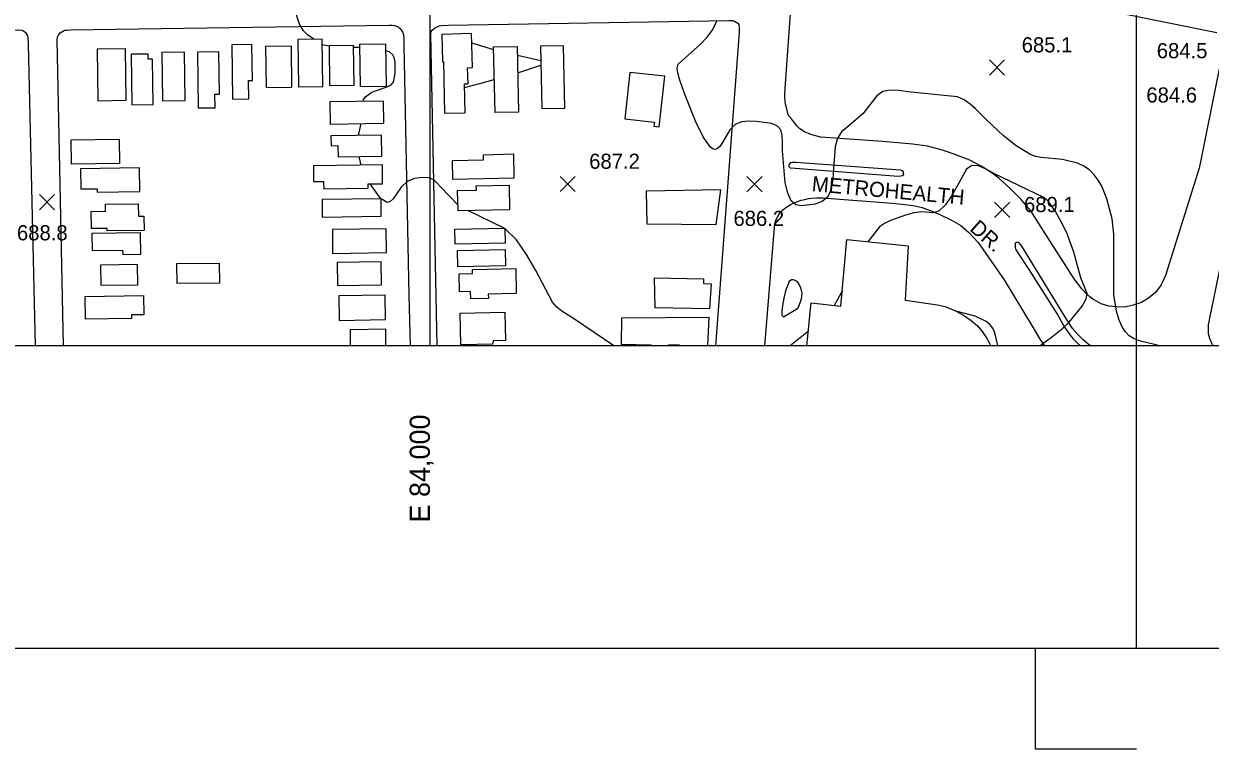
# Model space of a CAD drawing. Extents: x 79600 to 91800, y 75600 to 84400.
# Drawn here: x 83598 to 84773, y 75600 to 76319 of the extents above; entities that cross this region are included whole.
import ezdxf

# ---------------------------------------------------------------- set-up
doc = ezdxf.new("R2010")
doc.units = 0
for name, color, linetype in [('080-085$0$BLDG', 7, 'Continuous'), ('080-085$0$GRID', 7, 'Continuous'), ('080-085$0$INDEX', 7, 'Continuous'), ('080-085$0$INTER', 7, 'Continuous'), ('080-085$0$ROAD', 7, 'Continuous'), ('080-085$0$ROAD-NAME', 7, 'Continuous'), ('080-085$0$SPOTMARK', 7, 'Continuous'), ('080-085$0$SPOTS', 7, 'Continuous'), ('080-085$0$TI_BORDER', 7, 'Continuous'), ('080-090$0$TI_BORDER', 7, 'Continuous'), ('080-090$0$TI_SHEET', 7, 'Continuous')]:
    doc.layers.add(name, color=color, linetype=linetype)

# ---------------------------------------------------------------- blocks, each defined once
blk = doc.blocks.new('080-085$0$SPOTS')
at = {"layer": '080-085$0$SPOTMARK'}
for p, q in [((-0.5, -0.5), (0.5, 0.5)), ((-0.5, 0.5), (0.5, -0.5))]:
    blk.add_line(p, q, dxfattribs=at)

msp = doc.modelspace()

# ---------------------------------------------------------------- linework, layer by layer
at = {"layer": '080-085$0$BLDG'}
for points in [[(83893.9, 76257.1), (83893.2, 76303.9), (83869.1, 76303.5), (83869.7, 76256.8)], [(84035, 76230.9), (84034.4, 76259.5), (84037.8, 76259.5), (84037.4, 76275.6), (84042.1, 76275.7), (84041.3, 76309.4), (84012, 76308.7), (84012.6, 76281.6), (84013.4, 76281.6), (84014.6, 76230.5)], [(83699.3, 76243.3), (83698.6, 76294.4), (83670.4, 76294), (83671.1, 76242.9)], [(83726, 76239.1), (83725.4, 76284.2), (83721.1, 76284.1), (83721, 76289.2), (83704, 76289), (83704.7, 76238.8)], [(83757.7, 76243), (83757, 76291), (83734.6, 76290.7), (83735.3, 76242.7)], [(83787.2, 76236), (83787, 76249.3), (83791.7, 76249.3), (83791.1, 76291.2), (83769.7, 76290.9), (83770.5, 76235.8)], [(83820.6, 76244.8), (83820.3, 76263.1), (83824.3, 76263.1), (83823.8, 76298.6), (83803.7, 76298.3), (83804.4, 76244.6)], [(83863.4, 76256.4), (83862.8, 76296.9), (83837.3, 76296.6), (83837.9, 76256.1)], [(83924.9, 76258.4), (83924.4, 76297.6), (83900.2, 76297.3), (83900.7, 76258.1)], [(83957, 76257.4), (83956.4, 76299.1), (83930.3, 76298.7), (83930.9, 76257)], [(84063.1, 76296.3), (84086.5, 76296.8), (84087.9, 76231.6), (84064.6, 76231.1)], [(84110.8, 76235.1), (84133.6, 76235.6), (84132.3, 76297.4), (84109.5, 76296.9)], [(84222.4, 76221.7), (84221.9, 76217.6), (84227.2, 76217), (84232.7, 76267.1), (84198.2, 76270.9), (84193.2, 76224.9)], [(83900.9, 76241.7), (83901.2, 76219.8), (83954.3, 76220.5), (83954, 76242.4)], [(83902.2, 76198.3), (83908.8, 76198.4), (83909, 76187.3), (83952.3, 76187.9), (83952, 76208.8), (83902, 76208.1)], [(83644.6, 76204.2), (83692.2, 76204.9), (83692.5, 76180.7), (83644.9, 76180.1)], [(84022.3, 76183.6), (84053.1, 76184.3), (84053, 76189.4), (84082.7, 76190.1), (84083.2, 76166.2), (84022.7, 76164.8)], [(83654.3, 76155.4), (83670.4, 76155.6), (83670.4, 76152.3), (83712.8, 76152.9), (83712.5, 76176.4), (83654, 76175.5)], [(83884.8, 76162.7), (83894.7, 76162.8), (83894.8, 76155.6), (83938.9, 76156.2), (83938.9, 76160.4), (83953.2, 76160.6), (83953, 76179.3), (83884.6, 76178.4)], [(84046.1, 76154.3), (84046, 76158.6), (84078.4, 76159.3), (84078.9, 76134.8), (84028, 76133.7), (84027.5, 76153.9)], [(84283.5, 76120.3), (84288.1, 76154.5), (84214.4, 76153.1), (84214.8, 76120.8)], [(83664.5, 76133.2), (83678.7, 76133.4), (83678.6, 76140.3), (83711.2, 76140.8), (83711.3, 76128.5), (83716.7, 76128.5), (83716.9, 76114.3), (83680.5, 76113.8), (83680.5, 76116.4), (83664.8, 76116.1)], [(83893.4, 76127.6), (83951.9, 76128.4), (83951.6, 76145.8), (83893.2, 76145)], [(83903.7, 76091.5), (83957.1, 76092.3), (83956.7, 76115.8), (83903.4, 76115.1)], [(84074.5, 76101.7), (84025.1, 76100.6), (84024.7, 76115.6), (84074.2, 76116.7)], [(83665.5, 76094.4), (83695.6, 76094.9), (83695.7, 76090.5), (83713.8, 76090.8), (83713.5, 76112.1), (83665.2, 76111.4)], [(84074.8, 76079.3), (84027.8, 76078.3), (84027.4, 76094.3), (84074.5, 76095.4)], [(83710.5, 76060.2), (83674.4, 76059.7), (83674.2, 76080.3), (83710.2, 76080.8)], [(83749.4, 76081.4), (83791.3, 76082), (83791.6, 76062.2), (83749.7, 76061.6)], [(83908.5, 76059.8), (83952.1, 76060.4), (83951.8, 76083.3), (83908.2, 76082.6)], [(84085.6, 76051.9), (84057.8, 76051.3), (84057.9, 76047), (84040.5, 76046.6), (84040.3, 76053.8), (84029.5, 76053.6), (84029.1, 76071.3), (84042.3, 76071.6), (84042.2, 76075.7), (84085, 76076.7)], [(84222.6, 76067.5), (84271, 76066.5), (84271.1, 76061.8), (84278.6, 76061.3), (84277, 76036.6), (84223, 76037.6)], [(83716.6, 76030.7), (83704.5, 76030.5), (83704.6, 76026.9), (83658.9, 76026.3), (83658.5, 76048.8), (83716.3, 76049.7)], [(83910.1, 76025.2), (83956.1, 76025.9), (83955.8, 76050), (83909.8, 76049.4)], [(84074.8, 76005.2), (84062.7, 76005), (84062.1, 76001.7), (84030.7, 76001), (84030, 76032.2), (84074.1, 76033.2)]]:
    msp.add_lwpolyline(points, close=True, dxfattribs=at)
for points in [[(84373.4, 76000), (84377.6, 76042.5), (84407.2, 76039.3), (84413.1, 76105.3), (84473.7, 76099.1), (84470.7, 76045.3), (84502.9, 76040.7), (84510.3, 76038.8), (84521.3, 76034.2), (84529.4, 76029.8), (84536.2, 76025), (84542.5, 76019.6), (84547.1, 76014), (84551.5, 76008), (84554.2, 76002.7), (84555.3, 76000)], [(84219.4, 76000), (84219.3, 76000.7), (84189.9, 76001.3), (84190.1, 76027.8), (84276.4, 76028.2), (84274.9, 76000)], [(83956.5, 76000), (83956.3, 76016.3), (83920.9, 76015.8), (83921.1, 76000)], [(84247.3, 76000), (84247.3, 76000.5), (84236, 76000.5), (84236, 76000)]]:
    msp.add_lwpolyline(points, dxfattribs=at)
at = {"layer": '080-085$0$GRID'}
for p, q in [((84000, 80000), (84000, 76000)), ((85000, 76000), (80000, 76000))]:
    msp.add_line(p, q, dxfattribs=at)
at = {"layer": '080-085$0$INDEX'}
msp.add_line((84403.9, 76000), (84403.9, 76000), dxfattribs=at)
msp.add_lwpolyline([(84562.5, 76000), (84560.2, 76010.2), (84559.2, 76013.8), (84557.7, 76017.4), (84555, 76020.9), (84551, 76024.2), (84540.1, 76029.5), (84521, 76034.4)], dxfattribs=at)
at = {"layer": '080-085$0$INTER'}
for p, q in [((83900.2, 76297), (83893.3, 76298.2)), ((83930.3, 76295.5), (83924.4, 76295.6)), ((84063.2, 76293.3), (84041.5, 76300)), ((84109.8, 76282.6), (84086.7, 76287.6)), ((84087.1, 76270.4), (84109.9, 76278)), ((84034.4, 76256.1), (84049.4, 76260)), ((84049.4, 76260), (84063.8, 76264)), ((83929.4, 76208.5), (83931.9, 76220.2)), ((83931.9, 76179.1), (83929.9, 76187.6)), ((83951.4, 76145.8), (83940.9, 76160.5)), ((84073.5, 76116.7), (84038.4, 76133.9)), ((84408.6, 76054.8), (84400.5, 76040)), ((84374.9, 76014.4), (84356.9, 76000))]:
    msp.add_line(p, q, dxfattribs=at)
for points in [[(83884.9, 76303.8), (83878.8, 76308.2), (83874.7, 76312.2), (83871.1, 76318.1), (83868.7, 76325.7), (83865.2, 76345.3), (83864.5, 76348.9), (83865.1, 76358.4), (83869.4, 76372.7), (83872.6, 76380.1), (83876.5, 76386.8), (83880.9, 76392.3), (83895.6, 76401.1)], [(84722.9, 76000), (84706.8, 76003.8), (84701.8, 76005.1), (84696.9, 76007.1), (84692.5, 76009.9), (84688.6, 76014), (84685.3, 76019.5), (84682.3, 76026.4), (84680, 76034.4), (84677.5, 76050.4), (84677.5, 76093.3), (84677.4, 76110.6), (84675.7, 76125.7), (84670.6, 76145.8), (84665.5, 76158.3), (84662.1, 76164.2), (84658.1, 76169.6), (84653.3, 76174.3), (84647.9, 76178), (84641.6, 76180.9), (84626.5, 76184.5), (84605.2, 76186.7), (84600, 76187.7), (84594.4, 76189.9), (84580.8, 76198.1), (84567.8, 76208.3), (84551.5, 76224), (84540.5, 76234.7), (84535.1, 76239.6), (84529.3, 76243.8), (84522.7, 76246.8), (84473.5, 76251.7), (84464.7, 76253), (84456, 76253.4), (84448.5, 76251.9), (84442.6, 76247.8), (84433.5, 76235.7), (84428.9, 76229.9), (84412.9, 76216.5), (84407.8, 76211.9), (84403.8, 76205.7), (84401.5, 76197.1), (84399.9, 76175.7), (84399.2, 76164.8), (84397.6, 76155), (84394.2, 76147.5), (84388.6, 76142.9), (84381.7, 76140.5), (84368.1, 76138.8), (84362.5, 76139.7), (84358, 76143.5), (84354.4, 76151.2), (84351.9, 76161.5), (84349.4, 76193.1), (84349.3, 76201.6), (84348.9, 76208.5), (84347.5, 76213.9), (84344.2, 76217.8), (84338.7, 76220.2), (84323.5, 76222.2), (84315.8, 76222.6), (84308.6, 76221.9), (84302.3, 76219.2), (84297.1, 76214), (84289.7, 76201.6), (84287.1, 76197.6), (84284.9, 76195.4), (84282.8, 76194.6), (84280.5, 76195), (84277.8, 76196.9), (84270.9, 76206.6), (84263.2, 76222.5), (84253, 76248.3), (84249.9, 76256.7), (84247.3, 76264.3), (84245.5, 76270.6), (84244.9, 76275.3), (84245.9, 76279.1), (84268.2, 76299.1), (84274.8, 76306), (84280.4, 76313.6), (84284.4, 76322)], [(83934, 76242.1), (83934.3, 76244), (83936.5, 76247.2), (83942.5, 76251.4), (83958.2, 76257.1), (83961.7, 76258.8), (83963.8, 76261.2), (83965.6, 76270), (83965.5, 76281.4), (83964.6, 76285.6), (83963.4, 76288.5), (83960.1, 76291.4), (83956.5, 76292.3)], [(84604.6, 76000.1), (84617.1, 76009.4), (84627.1, 76017.4), (84633.1, 76023.3), (84646.1, 76039.2), (84650.2, 76046.5), (84651.1, 76051.9), (84644.8, 76067.4), (84637.7, 76092.8), (84631.3, 76110.8), (84627.4, 76119.1), (84619.6, 76133.1), (84612.9, 76142.9), (84608.3, 76146.9), (84559.2, 76170.5), (84551, 76175.1), (84543.3, 76178.4), (84536.8, 76178.8), (84531.7, 76175), (84522.6, 76158.8), (84516.9, 76148.8), (84510.6, 76139.8), (84504.5, 76133.7), (84499, 76131.7), (84487.1, 76132.8), (84479.5, 76131.9), (84471.1, 76129.6), (84456.1, 76124.2), (84450.2, 76121.3), (84445.3, 76117.9), (84433.8, 76103.1)], [(84027.9, 76139.5), (84010.8, 76157.1), (84007.2, 76161.3), (84003.8, 76164.4), (83999.2, 76166.3), (83992.5, 76166.9), (83984.7, 76165.9), (83977.4, 76162.7), (83971.5, 76157.3), (83963.6, 76145.8), (83960.5, 76142.9), (83957.8, 76141.9), (83951.6, 76145.5)], [(84182.3, 76000), (84143.2, 76026.2), (84130.8, 76034.2), (84125.9, 76038.2), (84121.5, 76043.2), (84104.9, 76074.6), (84095.8, 76090.6), (84085.9, 76105), (84074.2, 76116.3)]]:
    msp.add_lwpolyline(points, dxfattribs=at)
msp.add_lwpolyline([(84365, 76038.4), (84367.6, 76044.4), (84368.5, 76048.3), (84368.6, 76052.3), (84367.9, 76056.2), (84366.5, 76059.6), (84364.7, 76062.4), (84362.6, 76064.4), (84360.3, 76065.4), (84358.1, 76065.4), (84355.9, 76063.8), (84352.1, 76054.3), (84350.6, 76047.1), (84349.3, 76040), (84348.5, 76034.1), (84348.6, 76030.2), (84350.2, 76028.6), (84364.2, 76036.9)], close=True, dxfattribs=at)
at = {"layer": '080-085$0$ROAD'}
for points in [[(84786.5, 76297.4), (84766.6, 76199), (84764.1, 76185.5), (84761.9, 76176.1), (84728.7, 76069.7), (84724.4, 76060.5), (84718.9, 76052.7), (84711.9, 76047.1), (84704.9, 76043), (84696.7, 76040.1), (84688.3, 76038.4), (84680.2, 76038.6), (84672.4, 76039.2), (84664.8, 76041.7), (84660.2, 76044.3), (84656.6, 76046.3), (84653.6, 76048.4), (84650.5, 76051.5), (84645.8, 76056.5), (84638.2, 76066.2), (84607, 76114.9), (84595.1, 76133.8), (84585.6, 76145), (84574.4, 76156.2), (84564, 76165.8), (84556.5, 76171.3), (84545.9, 76178.1), (84534.9, 76184), (84519.2, 76189.9), (84508.6, 76193.5), (84493, 76197.7), (84478.2, 76199.7), (84448.7, 76202.5), (84386.8, 76206.9), (84377.4, 76209.3), (84371, 76211.9), (84366.4, 76215), (84363.7, 76217.6), (84361.1, 76221.1), (84358.1, 76224.8), (84355.7, 76227.9), (84354.5, 76230.4), (84353.1, 76236.1), (84352.3, 76239.6), (84351.7, 76245.7), (84351.7, 76249.8), (84351.8, 76255.1), (84359.2, 76357.3)], [(84641.7, 76338.4), (84779.6, 76310.5)], [(83318.1, 76000), (83312.1, 76298.7), (83312.3, 76302.1), (83313.1, 76303.9), (83314.2, 76305.3), (83315.1, 76306.3), (83317.2, 76307.9), (83318, 76308.5), (83320, 76309.1), (83321.8, 76309.2), (83328.1, 76309.7), (83591.9, 76313.2), (83595.4, 76312.9), (83597.5, 76312.1), (83599.4, 76310.5), (83600.3, 76309), (83601.3, 76307.2), (83601.6, 76305.6), (83602.1, 76299), (83609, 76000)], [(83637.2, 76000), (83630.9, 76303.1), (83631, 76305.8), (83631.8, 76307.3), (83632.6, 76308.7), (83633.9, 76310.3), (83635.4, 76311.1), (83637.1, 76312.1), (83638.4, 76312.7), (83640.3, 76312.9), (83644.1, 76313.2), (83959.8, 76317.9), (83962.8, 76317.9), (83965, 76317.6), (83967.1, 76316.9), (83968.8, 76315.9), (83970.6, 76314.5), (83971.7, 76313.1), (83973.1, 76310.6), (83973.8, 76308.2), (83974.1, 76303.6), (83974.1, 76297.8), (83979.3, 76050), (83980.4, 76000)], [(84007.1, 76000), (84000.8, 76308.8), (84001.2, 76311.4), (84002.3, 76312.9), (84004.7, 76314.9), (84007.1, 76316.1), (84009.3, 76317), (84011.6, 76317.4), (84018.3, 76317.8), (84296, 76322.5), (84299.9, 76322.3), (84301.6, 76321.9), (84303.4, 76320.9), (84305.1, 76319.8), (84306, 76318.4), (84306.5, 76315.1), (84306.5, 76310.7), (84306.1, 76306.3), (84283, 76000)], [(84776.2, 76000), (84775.3, 76001.4), (84774.2, 76003.2), (84772.5, 76007.2), (84771.4, 76011.8), (84771.2, 76016.7), (84771.3, 76020.6), (84772.3, 76025.8), (84811.6, 76217.1), (84813.4, 76221.1), (84815.1, 76223.4), (84817.4, 76225.9), (84819.2, 76227.8), (84822.3, 76229.8), (84825.3, 76231.2), (84829.7, 76232.2), (84834, 76232.9), (84841.6, 76233.1), (85000, 76236.2)], [(84331.9, 76000), (84341.3, 76117.2), (84341.6, 76121), (84342.9, 76125), (84344.8, 76128.1), (84346.7, 76131.6), (84349.3, 76134.5), (84352.6, 76137.2), (84358, 76140.2), (84361.3, 76141.8), (84364.1, 76143.1), (84367.9, 76144.3), (84371.3, 76145), (84375.1, 76145.9), (84378.3, 76146.4), (84383.4, 76146.6), (84388.8, 76146.5), (84457.8, 76141.3), (84467.9, 76140.4), (84478.6, 76138.9), (84487.7, 76136.9), (84495.7, 76134.2), (84505, 76130.2), (84516.6, 76124.6), (84525.8, 76119.2), (84533.8, 76112.3), (84543.1, 76102.2), (84568.8, 76065.5), (84597.6, 76017.7), (84605, 76005.5), (84608.7, 76000)], [(84654.4, 76000), (84652.2, 76001.6), (84646.9, 76006.3), (84642.3, 76010.8), (84636.9, 76016.8), (84630.5, 76026.2), (84586.2, 76098.6), (84584.1, 76101.7), (84582.6, 76102.5), (84580.9, 76102.4), (84579.9, 76101.3), (84579.6, 76100.8), (84579.6, 76099.2), (84579.6, 76097.7), (84580.1, 76095.8), (84582.4, 76092.1), (84593.4, 76075.5)], [(84593.4, 76075.5), (84621.9, 76030.3), (84628.5, 76018.3), (84631.9, 76013.8), (84635.3, 76009.2), (84637.4, 76006.4), (84641.1, 76002.9), (84644.6, 76000)]]:
    msp.add_lwpolyline(points, dxfattribs=at)
msp.add_lwpolyline([(84389.7, 76180), (84466.2, 76174.5), (84467.7, 76173.7), (84468.8, 76172.4), (84468.9, 76171.4), (84469.1, 76169.9), (84468.8, 76169.5), (84468.1, 76168.5), (84466.5, 76168.1), (84464, 76167.8), (84361.7, 76175.7), (84357.1, 76176.1), (84355.9, 76177.5), (84355.8, 76178.4), (84356.1, 76180.1), (84357.6, 76181.6), (84358.9, 76182.1), (84362.6, 76182.1)], close=True, dxfattribs=at)
at = {"layer": '080-085$0$TI_BORDER'}
msp.add_lwpolyline([(79700, 80300), (86700, 80300), (86700, 75700), (79700, 75700)], close=True, dxfattribs=at)
at = {"layer": '080-090$0$TI_BORDER'}
msp.add_lwpolyline([(84700, 80300), (91700, 80300), (91700, 75700), (84700, 75700)], close=True, dxfattribs=at)
at = {"layer": '080-090$0$TI_SHEET'}
msp.add_lwpolyline([(84700, 75600), (84600, 75600), (84600, 75700)], dxfattribs=at)

# ---------------------------------------------------------------- block references
at = {"layer": '080-085$0$SPOTMARK', "xscale": 15, "yscale": 15}
for p in [(84561.8, 76275.8), (84136.5, 76160.4), (84321.6, 76160.2), (83620.7, 76142.3), (84566.9, 76134.8)]:
    msp.add_blockref('080-085$0$SPOTS', p, dxfattribs=at)

# ---------------------------------------------------------------- texts
at = {"layer": '080-085$0$GRID'}
msp.add_text('E 84,000', height=20, rotation=90, dxfattribs=at).set_placement((84000, 75824.8))
at = {"layer": '080-085$0$ROAD-NAME'}
for s, rotation, p in [('METROHEALTH', 354.8709, (84377.9, 76153.3)), ('DR.', 318.2589, (84533.8, 76114.9))]:
    msp.add_text(s, height=15, rotation=rotation, dxfattribs=at).set_placement(p)
at = {"layer": '080-085$0$SPOTS'}
for s, p in [('685.1', (84586.2, 76290.8)), ('684.5', (84720, 76285)), ('684.6', (84709.7, 76241.1)), ('687.2', (84157.8, 76175.4)), ('689.1', (84588.5, 76132.5)), ('686.2', (84300.7, 76118.8)), ('688.8', (83591, 76104.5))]:
    msp.add_text(s, height=15, dxfattribs=at).set_placement(p)

doc.saveas('drawing.dxf')
